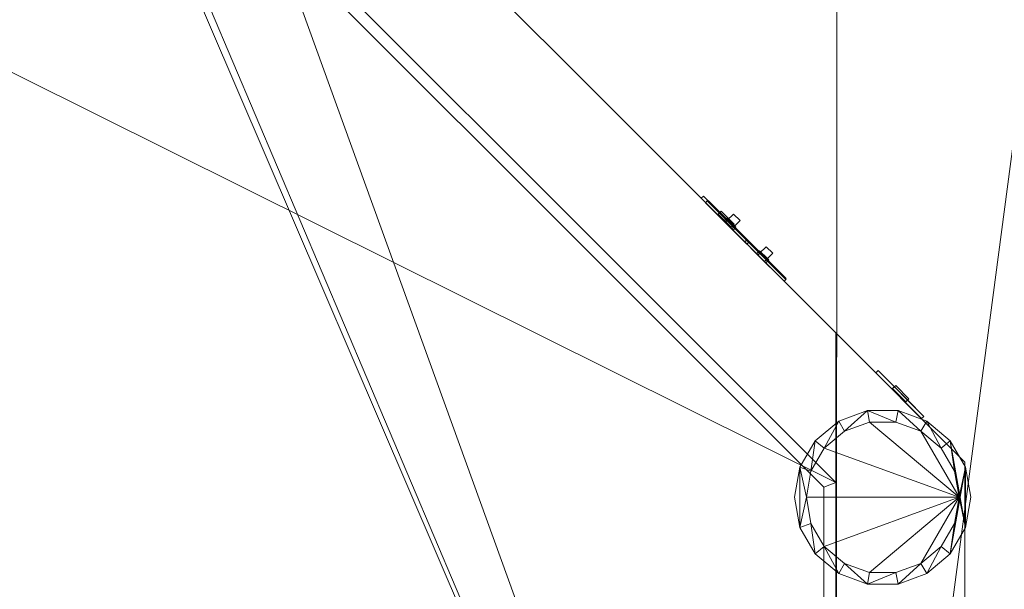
# Model space of a CAD drawing. Header units: inches. Extents: x -263 to 528, y -1 to 602.
# Tile 583 of 656: x 344 to 386, y 46 to 70. Entities that reach past the tile are written whole.
import ezdxf

# ---------------------------------------------------------------- set-up
doc = ezdxf.new("R2010")
doc.units = ezdxf.units.IN
doc.header["$MEASUREMENT"] = 0
for name, color, linetype in [('New_Twindo - Lighting', 7, 'Continuous'), ('Twindo - Backsplash', 7, 'Continuous'), ('Twindo - Electrical', 7, 'Continuous'), ('Twindo - Slabs', 7, 'Continuous'), ('Twindo - Walls', 7, 'Continuous')]:
    doc.layers.add(name, color=color, linetype=linetype)
doc.layers.add('New_Twindo - Lighting_Pen_No__10', color=1, linetype='Continuous', lineweight=18)

# ---------------------------------------------------------------- blocks, each defined once
blk = doc.blocks.new('Slab_D0BD3B49-249D-4DA8-80D4-D821BCE50D6B', base_point=(-249.5, 387))
at = {"layer": 'Twindo - Slabs', "lineweight": 0}
mesh = blk.add_polyface(dxfattribs=at)
corners = [(-192, 387), (-249.5, 387), (-249.5, 387, -6), (-192, 387, -6), (-89.75, 579.5), (-249.5, 579.5), (-192, 134.5), (-132, 134.5), (-132, 124.5), (10, 124.5), (10, 13.75), (161.5, 13.75), (161.5, 6.5), (252, 6.5), (252, 14), (415.5, 14), (415.5, 322.5), (222.5, 322.5), (222.5, 357.5), (-4, 357.5), (-4, 413), (101.5, 413), (101.5, 553.5), (-89.75, 553.5), (-249.5, 579.5, -6), (-192, 134.5, -6), (-89.75, 579.5, -6), (-89.75, 553.5, -6), (101.5, 553.5, -6), (101.5, 413, -6), (-4, 413, -6), (-4, 357.5, -6), (222.5, 357.5, -6), (222.5, 322.5, -6), (415.5, 322.5, -6), (415.5, 14, -6), (252, 14, -6), (252, 6.5, -6), (161.5, 6.5, -6), (161.5, 13.75, -6), (10, 13.75, -6), (10, 124.5, -6), (-132, 124.5, -6), (-132, 134.5, -6)]
mesh.append_faces([[corners[k] for k in face] for face in [(0, 1, 2, 3), (1, 5, 24, 2), (6, 0, 3, 25), (5, 4, 26, 24), (7, 6, 25, 43), (8, 7, 43, 42), (9, 8, 42, 41), (10, 9, 41, 40), (11, 10, 40, 39), (12, 11, 39, 38), (13, 12, 38, 37), (14, 13, 37, 36), (15, 14, 36, 35), (16, 15, 35, 34), (17, 16, 34, 33), (18, 17, 33, 32), (19, 18, 32, 31), (20, 19, 31, 30), (21, 20, 30, 29), (22, 21, 29, 28), (23, 22, 28, 27), (4, 23, 27, 26)]], dxfattribs={"color": 254})
mesh.append_faces([[corners[k] for k in face] for face in [(22, 20, 21), (16, 14, 15)]], dxfattribs={"vtx0": -1, "color": 254})
mesh.append_faces([[corners[k] for k in face] for face in [(28, 30, 27), (34, 36, 33)]], dxfattribs={"vtx0": -1, "vtx1": -1, "color": 254})
mesh.append_faces([[corners[k] for k in face] for face in [(4, 0, 7), (19, 23, 8), (19, 9, 11), (43, 3, 26), (42, 27, 31), (39, 41, 31)]], dxfattribs={"vtx0": -1, "vtx1": -1, "vtx2": -1, "color": 254})
mesh.append_faces([[corners[k] for k in face] for face in [(23, 7, 8), (19, 8, 9), (17, 11, 12), (17, 12, 13), (17, 13, 14), (3, 24, 26), (43, 26, 27), (39, 31, 32), (39, 32, 33)]], dxfattribs={"vtx0": -1, "vtx2": -1, "color": 254})
mesh.append_faces([[corners[k] for k in face] for face in [(29, 30, 28), (35, 36, 34)]], dxfattribs={"vtx1": -1, "color": 254})
mesh.append_faces([[corners[k] for k in face] for face in [(4, 5, 0), (23, 4, 7), (19, 20, 23), (22, 23, 20), (18, 19, 11), (17, 18, 11), (16, 17, 14), (42, 43, 27), (30, 31, 27), (41, 42, 31), (38, 39, 33), (37, 38, 33), (36, 37, 33)]], dxfattribs={"vtx1": -1, "vtx2": -1, "color": 254})
mesh.append_faces([[corners[k] for k in face] for face in [(5, 1, 0), (0, 6, 7), (9, 10, 11), (3, 2, 24), (43, 25, 3), (39, 40, 41)]], dxfattribs={"vtx2": -1, "color": 254})
blk = doc.blocks.new('Slab_C16FED3F-F51D-4887-95C2-45D370958F54', base_point=(-255.75, 595))
at = {"layer": 'Twindo - Slabs', "lineweight": 0}
mesh = blk.add_polyface(dxfattribs=at)
corners = [(95.5, 568, 128), (95.5, 570, 128), (-75.75, 570, 128), (-75.75, 595, 128), (-255.75, 595, 128), (-255.75, 379, 128), (-198, 379, 128), (-198, 134.5, 128), (-136, 134.5, 128), (-136, 110.5, 128), (6.5, 110.5, 128), (6.5, 6.5, 128), (315.5, 6.5, 128), (315.5, 8, 128), (378.5, 8, 128), (378.5, 6.5, 128), (523, 6.5, 128), (523, 132.25, 128), (421.5, 132.25, 128), (421.5, 333, 128), (239, 333, 128), (239, 391.501, 128), (240, 391.501, 128), (240, 457, 128), (237, 457, 128), (237, 568, 128), (201, 127.5, 128), (201, 128.125, 128), (244.5, 128.125, 128), (244.5, 127.5, 128), (244.5, 15, 128), (161.5, 15, 128), (161.5, 146.5, 128), (200.935, 146.5, 128), (200.997, 146.5, 128), (200.997, 128.5, 128), (95.5, 568, 101), (95.5, 570, 101), (-75.75, 570, 101), (-75.75, 595, 101), (-255.75, 595, 101), (-255.75, 379, 101), (-198, 379, 101), (-198, 134.5, 101), (-136, 134.5, 101), (-136, 110.5, 101), (6.5, 110.5, 101), (6.5, 6.5, 101), (315.5, 6.5, 101), (315.5, 8, 101), (378.5, 8, 101), (378.5, 6.5, 101), (523, 6.5, 101), (523, 132.25, 101), (421.5, 132.25, 101), (421.5, 333, 101), (239, 333, 101), (239, 391.501, 101), (240, 391.501, 101), (240, 457, 101), (237, 457, 101), (237, 568, 101), (201, 127.5, 120), (201, 128, 120), (201, 128.125, 120), (244.5, 128.125, 120), (244.5, 128, 120), (244.5, 127.5, 120), (244.5, 127.5, 101), (244.5, 15, 101), (161.5, 15, 101), (161.5, 146.5, 101), (200.935, 146.5, 101), (200.997, 146.5, 101), (200.997, 128.5, 114.5), (201, 127.5, 101)]
mesh.append_faces([[corners[k] for k in face] for face in [(36, 37, 1, 0), (37, 38, 2, 1), (38, 39, 3, 2), (39, 40, 4, 3), (40, 41, 5, 4), (41, 42, 6, 5), (42, 43, 7, 6), (43, 44, 8, 7), (44, 45, 9, 8), (45, 46, 10, 9), (46, 47, 11, 10), (47, 48, 12, 11), (48, 49, 13, 12), (49, 50, 14, 13), (50, 51, 15, 14), (51, 52, 16, 15), (52, 53, 17, 16), (53, 54, 18, 17), (54, 55, 19, 18), (55, 56, 20, 19), (56, 57, 21, 20), (57, 58, 22, 21), (58, 59, 23, 22), (59, 60, 24, 23), (60, 61, 25, 24), (61, 36, 0, 25), (28, 27, 64, 65), (69, 70, 31, 30), (70, 71, 32, 31), (33, 32, 71, 72), (33, 72, 73, 34), (34, 73, 74, 35), (62, 67, 66, 63), (65, 64, 63, 66), (67, 62, 75, 68), (72, 74, 73)]], dxfattribs={"color": 254})
mesh.append_faces([[corners[k] for k in face] for face in [(23, 21, 22), (27, 63, 64), (29, 66, 67), (29, 69, 30), (75, 74, 72), (52, 54, 53)]], dxfattribs={"vtx0": -1, "color": 254})
mesh.append_faces([[corners[k] for k in face] for face in [(16, 18, 15), (59, 57, 60)]], dxfattribs={"vtx0": -1, "vtx1": -1, "color": 254})
mesh.append_faces([[corners[k] for k in face] for face in [(3, 6, 8), (31, 0, 11), (0, 32, 34), (24, 34, 27), (20, 24, 27), (28, 30, 12), (20, 28, 13), (75, 26, 74), (44, 42, 39), (47, 36, 70), (75, 60, 56), (49, 68, 56)]], dxfattribs={"vtx0": -1, "vtx1": -1, "vtx2": -1, "color": 254})
mesh.append_faces([[corners[k] for k in face] for face in [(2, 8, 9), (2, 9, 10), (0, 10, 11), (20, 27, 28), (30, 11, 12), (28, 12, 13), (20, 13, 14), (18, 14, 15), (42, 40, 39), (44, 39, 38), (46, 38, 37), (46, 37, 36), (72, 36, 61), (75, 61, 60), (47, 70, 69), (49, 69, 68), (50, 56, 55), (50, 55, 54)]], dxfattribs={"vtx0": -1, "vtx2": -1, "color": 254})
mesh.append_faces([[corners[k] for k in face] for face in [(17, 18, 16), (58, 57, 59)]], dxfattribs={"vtx1": -1, "color": 254})
mesh.append_faces([[corners[k] for k in face] for face in [(3, 4, 6), (2, 3, 8), (1, 2, 10), (0, 1, 10), (31, 32, 0), (25, 0, 34), (24, 25, 34), (20, 21, 24), (23, 24, 21), (30, 31, 11), (19, 20, 14), (18, 19, 14), (45, 44, 38), (46, 45, 38), (47, 46, 36), (71, 70, 36), (72, 71, 36), (75, 72, 61), (57, 56, 60), (68, 75, 56), (48, 47, 69), (49, 48, 69), (50, 49, 56), (51, 50, 54), (52, 51, 54)]], dxfattribs={"vtx1": -1, "vtx2": -1, "color": 254})
mesh.append_faces([[corners[k] for k in face] for face in [(4, 5, 6), (6, 7, 8), (26, 35, 74), (42, 41, 40), (44, 43, 42)]], dxfattribs={"vtx2": -1, "color": 254})
mesh.append_faces([[corners[k] for k in face] for face in [(27, 26, 62, 63), (29, 28, 65, 66), (29, 67, 68, 69)]], dxfattribs={"vtx3": -1, "color": 254})
blk = doc.blocks.new('Wall_3ABEE3CC-92C6-4925-9D32-7E7273E64F52', base_point=(384, 6.5))
at = {"layer": 'Twindo - Walls', "lineweight": 0}
mesh = blk.add_polyface(dxfattribs=at)
corners = [(378.5, 57, 248), (378.5, 6.5, 248), (384, 6.5, 248), (384, 51.5, 248), (378.5, 57, 128), (378.5, 6.5, 128), (384, 6.5, 128), (384, 51.5, 128)]
mesh.append_faces([[corners[k] for k in face] for face in [(0, 1, 2, 3), (4, 5, 1, 0), (5, 6, 2, 1), (3, 2, 6, 7), (4, 0, 3, 7), (7, 6, 5, 4)]], dxfattribs={"color": 254})
blk = doc.blocks.new('Wall_42B95ACC-8B32-4413-95AD-B0A5DD076413', base_point=(384, 51.5))
at = {"layer": 'Twindo - Walls', "lineweight": 0}
mesh = blk.add_polyface(dxfattribs=at)
corners = [(353.5, 82, 248), (347.136, 82, 248), (378.5, 50.636, 248), (378.5, 57, 248), (353.5, 82, 128), (347.136, 82, 128), (378.5, 50.636, 128), (378.5, 57, 128)]
mesh.append_faces([[corners[k] for k in face] for face in [(0, 1, 2, 3), (1, 0, 4, 5), (1, 5, 6, 2), (7, 3, 2, 6), (4, 0, 3, 7), (5, 4, 7, 6)]], dxfattribs={"color": 254})
blk = doc.blocks.new('Slab_A3746481-2909-4108-A365-6002FE2AB3C6', base_point=(95.5, 568))
at = {"layer": 'Twindo - Slabs', "lineweight": 0}
mesh = blk.add_polyface(dxfattribs=at)
corners = [(95.5, 568, 254), (95.5, 568, 248), (95.5, 395.501, 248), (95.5, 395.501, 254), (237, 568, 254), (237, 568, 248), (237, 457, 248), (240, 457, 248), (240, 391.501, 248), (239, 391.501, 248), (239, 192.5, 248), (421.5, 192.5, 248), (421.5, 132.25, 248), (523, 132.25, 248), (523, 6.5, 248), (378.5, 6.5, 248), (378.5, 8, 248), (315.5, 8, 248), (315.5, 6.5, 248), (150.5, 6.5, 248), (150.5, 197, 248), (155, 197, 248), (155, 397.501, 248), (113, 397.501, 248), (113, 395.501, 248), (201, 383.001, 248), (170, 383.001, 248), (170, 205.5, 248), (201, 205.5, 248), (378.6, 174.5, 248), (261.6, 174.5, 248), (261.6, 108.5, 248), (342.106, 108.5, 248), (378.6, 144.994, 248), (113, 395.501, 254), (113, 397.501, 254), (155, 397.501, 254), (155, 197, 254), (150.5, 197, 254), (150.5, 6.5, 254), (315.5, 6.5, 254), (315.5, 8, 254), (378.5, 8, 254), (378.5, 6.5, 254), (523, 6.5, 254), (523, 132.25, 254), (421.5, 132.25, 254), (421.5, 192.5, 254), (239, 192.5, 254), (239, 391.501, 254), (240, 391.501, 254), (240, 457, 254), (237, 457, 254), (170, 205.5, 254), (170, 383.001, 254), (201, 383.001, 254), (201, 205.5, 254), (261.6, 108.5, 254), (261.6, 174.5, 254), (378.6, 174.5, 254), (378.6, 144.994, 254), (342.106, 108.5, 254)]
mesh.append_faces([[corners[k] for k in face] for face in [(0, 1, 2, 3), (4, 5, 1, 0), (3, 2, 24, 34), (52, 6, 5, 4), (51, 7, 6, 52), (50, 8, 7, 51), (49, 9, 8, 50), (48, 10, 9, 49), (47, 11, 10, 48), (46, 12, 11, 47), (45, 13, 12, 46), (44, 14, 13, 45), (43, 15, 14, 44), (42, 16, 15, 43), (41, 17, 16, 42), (40, 18, 17, 41), (39, 19, 18, 40), (38, 20, 19, 39), (37, 21, 20, 38), (36, 22, 21, 37), (35, 23, 22, 36), (34, 24, 23, 35), (54, 26, 25, 55), (53, 27, 26, 54), (56, 28, 27, 53), (55, 25, 28, 56), (58, 30, 29, 59), (57, 31, 30, 58), (61, 32, 31, 57), (60, 33, 32, 61), (59, 29, 33, 60)]], dxfattribs={"color": 254})
mesh.append_faces([[corners[k] for k in face] for face in [(14, 12, 13), (51, 49, 50)]], dxfattribs={"vtx0": -1, "color": 254})
mesh.append_faces([[corners[k] for k in face] for face in [(7, 9, 6), (44, 46, 43)]], dxfattribs={"vtx0": -1, "vtx1": -1, "color": 254})
mesh.append_faces([[corners[k] for k in face] for face in [(19, 21, 27), (26, 22, 1), (28, 6, 10), (19, 28, 10), (19, 10, 31), (15, 33, 12), (0, 36, 54), (53, 37, 39), (48, 52, 56), (48, 56, 39), (57, 48, 39), (46, 60, 43)]], dxfattribs={"vtx0": -1, "vtx1": -1, "vtx2": -1, "color": 254})
mesh.append_faces([[corners[k] for k in face] for face in [(23, 2, 1), (26, 21, 22), (19, 27, 28), (25, 1, 5), (28, 5, 6), (17, 31, 32), (16, 32, 33), (29, 10, 11), (33, 11, 12), (0, 34, 35), (0, 35, 36), (53, 36, 37), (0, 54, 55), (52, 55, 56), (57, 39, 40), (57, 40, 41), (61, 41, 42), (48, 58, 59), (60, 42, 43), (46, 59, 60)]], dxfattribs={"vtx0": -1, "vtx2": -1, "color": 254})
mesh.append_faces([[corners[k] for k in face] for face in [(8, 9, 7), (45, 46, 44)]], dxfattribs={"vtx1": -1, "color": 254})
mesh.append_faces([[corners[k] for k in face] for face in [(22, 23, 1), (26, 27, 21), (25, 26, 1), (28, 25, 5), (9, 10, 6), (30, 31, 10), (18, 19, 31), (17, 18, 31), (16, 17, 32), (15, 16, 33), (29, 30, 10), (33, 29, 11), (14, 15, 12), (53, 54, 36), (56, 53, 39), (4, 0, 55), (52, 4, 55), (48, 49, 52), (51, 52, 49), (57, 58, 48), (61, 57, 41), (60, 61, 42), (47, 48, 59), (46, 47, 59)]], dxfattribs={"vtx1": -1, "vtx2": -1, "color": 254})
mesh.append_faces([[corners[k] for k in face] for face in [(23, 24, 2), (19, 20, 21), (0, 3, 34), (37, 38, 39)]], dxfattribs={"vtx2": -1, "color": 254})
blk = doc.blocks.new('Slab_7F2E1755-9864-4072-BE4F-E180887B5D75', base_point=(315.5, 8))
at = {"layer": 'Twindo - Slabs', "lineweight": 0}
mesh = blk.add_polyface(dxfattribs=at)
corners = [(315.5, 8, 248), (315.5, 8, 234.5), (378.5, 8, 234.5), (378.5, 8, 248), (315.5, 82, 248), (315.5, 82, 234.5), (347.136, 82, 234.5), (378.5, 50.636, 234.5), (378.5, 50.636, 248), (347.136, 82, 248)]
mesh.append_faces([[corners[k] for k in face] for face in [(0, 1, 2, 3), (4, 5, 1, 0), (3, 2, 7, 8), (9, 6, 5, 4), (8, 7, 6, 9)]], dxfattribs={"color": 254})
mesh.append_faces([[corners[k] for k in face] for face in [(2, 6, 7), (4, 8, 9)]], dxfattribs={"vtx0": -1, "color": 254})
mesh.append_faces([[corners[k] for k in face] for face in [(2, 1, 5, 6), (4, 0, 3, 8)]], dxfattribs={"vtx3": -1, "color": 254})
blk = doc.blocks.new('Beam Segment_20EE8C48-FB7B-48BC-A52C-6420090F437E')
at = {"layer": 'Twindo - Backsplash', "lineweight": 0}
mesh = blk.add_polyface(dxfattribs=at)
corners = [(378.5, 8, 128), (378, 8.5, 128), (378, 50.429, 128), (378.5, 50.636, 128), (378.5, 8, 172), (378, 8.5, 172), (378, 50.429, 172), (378.5, 50.636, 172)]
mesh.append_faces([[corners[k] for k in face] for face in [(0, 1, 2, 3), (4, 5, 1, 0), (1, 5, 6, 2), (7, 3, 2, 6), (4, 0, 3, 7), (5, 4, 7, 6)]], dxfattribs={"color": 7})
blk = doc.blocks.new('Beam Segment_BF605EE9-63E3-4920-8733-6DF6A8E202E3')
at = {"layer": 'Twindo - Backsplash', "lineweight": 0}
mesh = blk.add_polyface(dxfattribs=at)
corners = [(378.5, 50.636, 128), (378, 50.429, 128), (346.929, 81.5, 128), (347.136, 82, 128), (378.5, 50.636, 172), (378, 50.429, 172), (346.929, 81.5, 172), (347.136, 82, 172)]
mesh.append_faces([[corners[k] for k in face] for face in [(0, 1, 2, 3), (4, 5, 1, 0), (1, 5, 6, 2), (7, 3, 2, 6), (4, 0, 3, 7), (5, 4, 7, 6)]], dxfattribs={"color": 7})
blk = doc.blocks.new('Object_0F82928D-F0A3-43B2-850D-232745074511')
at = {"layer": 'Twindo - Electrical', "lineweight": 0}
mesh = blk.add_polyface(dxfattribs=at)
corners = [(374.703, 60.943, 175.362), (373.033, 62.614, 175.362), (372.96, 62.54, 175.362), (374.63, 60.87, 175.362), (374.63, 60.87, 170.638), (374.703, 60.943, 170.638), (374.709, 60.95, 170.639), (374.72, 60.96, 170.648), (374.726, 60.967, 170.663), (374.727, 60.968, 170.672), (374.727, 60.968, 175.328), (374.726, 60.967, 175.337), (374.72, 60.96, 175.352), (374.709, 60.95, 175.361), (372.96, 62.54, 170.638), (374.129, 61.371, 172.331), (373.739, 61.761, 172.331), (373.739, 61.761, 173.669), (374.129, 61.371, 173.669), (373.033, 62.614, 170.638), (373.04, 62.619, 175.361), (373.057, 62.624, 175.352), (373.074, 62.619, 175.337), (373.081, 62.614, 175.328), (373.081, 62.614, 170.672), (373.836, 61.858, 173.669), (373.836, 61.858, 172.331), (374.226, 61.469, 172.331), (374.226, 61.469, 173.669), (373.074, 62.619, 170.663), (373.057, 62.624, 170.648), (373.04, 62.619, 170.639)]
mesh.append_faces([[corners[k] for k in face] for face in [(0, 1, 2, 3), (19, 14, 2, 1), (13, 20, 1, 0), (12, 21, 20, 13), (11, 22, 21, 12), (10, 23, 22, 11), (8, 29, 24, 9), (7, 30, 29, 8), (6, 31, 30, 7), (5, 19, 31, 6), (4, 14, 19, 5), (15, 18, 28, 27), (18, 17, 25, 28), (17, 16, 26, 25), (16, 15, 27, 26), (31, 19, 1, 20), (30, 31, 20, 21), (29, 30, 21, 22), (24, 29, 22, 23)]], dxfattribs={"color": 7})
mesh.append_faces([[corners[k] for k in face] for face in [(4, 13, 0, 3)]], dxfattribs={"vtx0": -1, "color": 7})
mesh.append_faces([[corners[k] for k in face] for face in [(4, 15, 14), (14, 16, 2), (24, 26, 9), (9, 27, 10)]], dxfattribs={"vtx0": -1, "vtx1": -1, "color": 7})
mesh.append_faces([[corners[k] for k in face] for face in [(17, 3, 2), (3, 18, 15), (14, 15, 16), (28, 23, 10), (23, 25, 26), (9, 26, 27)]], dxfattribs={"vtx0": -1, "vtx2": -1, "color": 7})
mesh.append_faces([[corners[k] for k in face] for face in [(4, 7, 8, 9), (4, 9, 10, 11), (4, 11, 12, 13)]], dxfattribs={"vtx0": -1, "vtx3": -1, "color": 7})
mesh.append_faces([[corners[k] for k in face] for face in [(17, 18, 3), (16, 17, 2), (4, 3, 15), (28, 25, 23), (27, 28, 10), (24, 23, 26)]], dxfattribs={"vtx1": -1, "vtx2": -1, "color": 7})
mesh.append_faces([[corners[k] for k in face] for face in [(4, 5, 6, 7)]], dxfattribs={"vtx3": -1, "color": 7})
mesh = blk.add_polyface(dxfattribs=at)
corners = [(373.795, 61.705, 172.409), (374.073, 61.427, 172.409), (374.073, 61.427, 173.591), (373.795, 61.705, 173.591), (374.146, 61.5, 173.591), (373.868, 61.778, 173.591), (374.146, 61.5, 173.472), (373.868, 61.778, 173.472), (374.425, 61.778, 173.472), (374.146, 62.057, 173.472), (374.425, 61.778, 173.157), (374.146, 62.057, 173.157), (374.146, 61.5, 173.157), (373.868, 61.778, 173.157), (374.146, 61.5, 172.409), (373.868, 61.778, 172.409), (373.739, 61.761, 172.331), (373.864, 61.886, 172.331), (374.254, 61.497, 172.331), (374.129, 61.371, 172.331), (374.254, 61.497, 173.669), (374.129, 61.371, 173.669), (373.864, 61.886, 173.669), (373.739, 61.761, 173.669), (373.795, 61.705, 172.409), (373.92, 61.831, 172.409), (373.92, 61.831, 173.591), (373.795, 61.705, 173.591), (374.198, 61.552, 173.591), (374.073, 61.427, 173.591), (374.198, 61.552, 172.409), (374.073, 61.427, 172.409)]
mesh.append_faces([[corners[k] for k in face] for face in [(0, 1, 2, 3), (3, 2, 4, 5), (5, 4, 6, 7), (7, 6, 8, 9), (9, 8, 10, 11), (11, 10, 12, 13), (13, 12, 14, 15), (15, 14, 1, 0), (16, 17, 18, 19), (19, 18, 20, 21), (21, 20, 22, 23), (23, 22, 17, 16), (24, 25, 26, 27), (27, 26, 28, 29), (29, 28, 30, 31), (31, 30, 25, 24)]], dxfattribs={"color": 7})
mesh.append_faces([[corners[k] for k in face] for face in [(0, 13, 15)]], dxfattribs={"vtx0": -1, "color": 7})
mesh.append_faces([[corners[k] for k in face] for face in [(1, 12, 2), (19, 31, 16), (16, 24, 23), (17, 25, 18), (18, 30, 20)]], dxfattribs={"vtx0": -1, "vtx1": -1, "color": 7})
mesh.append_faces([[corners[k] for k in face] for face in [(3, 7, 13), (12, 6, 2)]], dxfattribs={"vtx0": -1, "vtx1": -1, "vtx2": -1, "color": 7})
mesh.append_faces([[corners[k] for k in face] for face in [(7, 11, 13), (27, 21, 23), (21, 29, 31), (16, 31, 24), (28, 22, 20), (22, 26, 25), (18, 25, 30)]], dxfattribs={"vtx0": -1, "vtx2": -1, "color": 7})
mesh.append_faces([[corners[k] for k in face] for face in [(14, 12, 1)]], dxfattribs={"vtx1": -1, "color": 7})
mesh.append_faces([[corners[k] for k in face] for face in [(0, 3, 13), (12, 10, 6), (27, 29, 21), (24, 27, 23), (19, 21, 31), (28, 26, 22), (30, 28, 20), (17, 22, 25)]], dxfattribs={"vtx1": -1, "vtx2": -1, "color": 7})
mesh.append_faces([[corners[k] for k in face] for face in [(3, 5, 7), (7, 9, 11), (6, 4, 2), (10, 8, 6)]], dxfattribs={"vtx2": -1, "color": 7})
mesh = blk.add_polyface(dxfattribs=at)
corners = [(374.63, 60.87, 170.638), (376.3, 59.2, 170.638), (376.3, 59.2, 175.362), (374.63, 60.87, 175.362), (375.521, 59.979, 172.331), (375.131, 60.369, 172.331), (375.131, 60.369, 173.669), (375.521, 59.979, 173.669), (374.703, 60.943, 175.362), (374.709, 60.95, 175.361), (374.72, 60.96, 175.352), (374.726, 60.967, 175.337), (374.727, 60.968, 175.328), (374.727, 60.968, 170.672), (374.726, 60.967, 170.663), (374.72, 60.96, 170.648), (374.709, 60.95, 170.639), (374.703, 60.943, 170.638), (376.373, 59.273, 175.362), (376.373, 59.273, 170.638), (375.618, 60.077, 173.669), (375.618, 60.077, 172.331), (375.228, 60.466, 173.669), (375.228, 60.466, 172.331), (376.379, 59.28, 170.639), (376.383, 59.297, 170.648), (376.379, 59.314, 170.663), (376.373, 59.322, 170.672), (376.373, 59.322, 175.328), (376.379, 59.314, 175.337), (376.383, 59.297, 175.352), (376.379, 59.28, 175.361)]
mesh.append_faces([[corners[k] for k in face] for face in [(3, 2, 18, 8), (18, 2, 1, 19), (17, 19, 1, 0), (4, 7, 20, 21), (7, 6, 22, 20), (6, 5, 23, 22), (5, 4, 21, 23), (16, 24, 19, 17), (15, 25, 24, 16), (14, 26, 25, 15), (13, 27, 26, 14), (11, 29, 28, 12), (10, 30, 29, 11), (9, 31, 30, 10), (8, 18, 31, 9), (31, 18, 19, 24), (30, 31, 24, 25), (29, 30, 25, 26), (28, 29, 26, 27)]], dxfattribs={"color": 7})
mesh.append_faces([[corners[k] for k in face] for face in [(8, 17, 0, 3)]], dxfattribs={"vtx0": -1, "color": 7})
mesh.append_faces([[corners[k] for k in face] for face in [(1, 4, 0), (0, 5, 3), (13, 23, 27), (27, 21, 28)]], dxfattribs={"vtx0": -1, "vtx1": -1, "color": 7})
mesh.append_faces([[corners[k] for k in face] for face in [(6, 2, 3), (2, 7, 4), (0, 4, 5), (20, 12, 28), (12, 22, 23), (27, 23, 21)]], dxfattribs={"vtx0": -1, "vtx2": -1, "color": 7})
mesh.append_faces([[corners[k] for k in face] for face in [(8, 11, 12, 13), (8, 13, 14, 15), (8, 15, 16, 17)]], dxfattribs={"vtx0": -1, "vtx3": -1, "color": 7})
mesh.append_faces([[corners[k] for k in face] for face in [(6, 7, 2), (5, 6, 3), (1, 2, 4), (20, 22, 12), (21, 20, 28), (13, 12, 23)]], dxfattribs={"vtx1": -1, "vtx2": -1, "color": 7})
mesh.append_faces([[corners[k] for k in face] for face in [(8, 9, 10, 11)]], dxfattribs={"vtx3": -1, "color": 7})
mesh = blk.add_polyface(dxfattribs=at)
corners = [(375.187, 60.313, 172.409), (375.465, 60.035, 172.409), (375.465, 60.035, 173.591), (375.187, 60.313, 173.591), (375.538, 60.108, 173.591), (375.26, 60.386, 173.591), (375.538, 60.108, 173.472), (375.26, 60.386, 173.472), (375.816, 60.386, 173.472), (375.538, 60.665, 173.472), (375.816, 60.386, 173.157), (375.538, 60.665, 173.157), (375.538, 60.108, 173.157), (375.26, 60.386, 173.157), (375.538, 60.108, 172.409), (375.26, 60.386, 172.409), (375.131, 60.369, 172.331), (375.256, 60.494, 172.331), (375.646, 60.105, 172.331), (375.521, 59.979, 172.331), (375.646, 60.105, 173.669), (375.521, 59.979, 173.669), (375.256, 60.494, 173.669), (375.131, 60.369, 173.669), (375.187, 60.313, 172.409), (375.312, 60.439, 172.409), (375.312, 60.439, 173.591), (375.187, 60.313, 173.591), (375.59, 60.16, 173.591), (375.465, 60.035, 173.591), (375.59, 60.16, 172.409), (375.465, 60.035, 172.409)]
mesh.append_faces([[corners[k] for k in face] for face in [(0, 1, 2, 3), (3, 2, 4, 5), (5, 4, 6, 7), (7, 6, 8, 9), (9, 8, 10, 11), (11, 10, 12, 13), (13, 12, 14, 15), (15, 14, 1, 0), (16, 17, 18, 19), (19, 18, 20, 21), (21, 20, 22, 23), (23, 22, 17, 16), (24, 25, 26, 27), (27, 26, 28, 29), (29, 28, 30, 31), (31, 30, 25, 24)]], dxfattribs={"color": 7})
mesh.append_faces([[corners[k] for k in face] for face in [(0, 13, 15)]], dxfattribs={"vtx0": -1, "color": 7})
mesh.append_faces([[corners[k] for k in face] for face in [(1, 12, 2), (19, 31, 16), (16, 24, 23), (17, 25, 18), (18, 30, 20)]], dxfattribs={"vtx0": -1, "vtx1": -1, "color": 7})
mesh.append_faces([[corners[k] for k in face] for face in [(3, 7, 13), (12, 6, 2)]], dxfattribs={"vtx0": -1, "vtx1": -1, "vtx2": -1, "color": 7})
mesh.append_faces([[corners[k] for k in face] for face in [(7, 11, 13), (27, 21, 23), (21, 29, 31), (16, 31, 24), (28, 22, 20), (22, 26, 25), (18, 25, 30)]], dxfattribs={"vtx0": -1, "vtx2": -1, "color": 7})
mesh.append_faces([[corners[k] for k in face] for face in [(14, 12, 1)]], dxfattribs={"vtx1": -1, "color": 7})
mesh.append_faces([[corners[k] for k in face] for face in [(0, 3, 13), (12, 10, 6), (27, 29, 21), (24, 27, 23), (19, 21, 31), (28, 26, 22), (30, 28, 20), (17, 22, 25)]], dxfattribs={"vtx1": -1, "vtx2": -1, "color": 7})
mesh.append_faces([[corners[k] for k in face] for face in [(3, 5, 7), (7, 9, 11), (6, 4, 2), (10, 8, 6)]], dxfattribs={"vtx2": -1, "color": 7})
blk = doc.blocks.new('Object_695A7E6E-54F4-4ACD-BEA6-76B96C68E07E')
at = {"layer": 'Twindo - Electrical', "lineweight": 0}
mesh = blk.add_polyface(dxfattribs=at)
corners = [(380.299, 55.396, 170.638), (380.299, 55.396, 175.362), (382.248, 53.447, 175.362), (382.248, 53.447, 170.638), (381.552, 54.143, 172.528), (381.552, 54.143, 173.472), (380.995, 54.7, 173.472), (380.995, 54.7, 172.528), (380.202, 55.298, 175.362), (380.202, 55.298, 170.638), (382.15, 53.35, 175.362), (382.15, 53.35, 170.638), (381.479, 54.07, 172.528), (381.479, 54.07, 173.472), (380.922, 54.627, 173.472), (380.922, 54.627, 172.528)]
mesh.append_faces([[corners[k] for k in face] for face in [(8, 1, 0, 9), (10, 2, 1, 8), (11, 3, 2, 10), (9, 0, 3, 11), (5, 4, 12, 13), (6, 5, 13, 14), (7, 6, 14, 15), (4, 7, 15, 12), (10, 8, 9, 11), (14, 13, 12, 15)]], dxfattribs={"color": 7})
mesh.append_faces([[corners[k] for k in face] for face in [(0, 7, 3), (3, 4, 2)]], dxfattribs={"vtx0": -1, "vtx1": -1, "color": 7})
mesh.append_faces([[corners[k] for k in face] for face in [(5, 1, 2), (1, 6, 7), (3, 7, 4)]], dxfattribs={"vtx0": -1, "vtx2": -1, "color": 7})
mesh.append_faces([[corners[k] for k in face] for face in [(5, 6, 1), (4, 5, 2), (0, 1, 7)]], dxfattribs={"vtx1": -1, "vtx2": -1, "color": 7})
mesh = blk.add_polyface(dxfattribs=at)
corners = [(380.922, 54.627, 172.528), (380.922, 54.627, 173.472), (381.051, 54.755, 173.472), (381.051, 54.755, 172.528), (381.479, 54.07, 173.472), (381.608, 54.199, 173.472), (381.479, 54.07, 172.528), (381.608, 54.199, 172.528)]
mesh.append_faces([[corners[k] for k in face] for face in [(0, 1, 2, 3), (1, 4, 5, 2), (4, 6, 7, 5), (6, 0, 3, 7), (0, 6, 4, 1), (3, 2, 5, 7)]], dxfattribs={"color": 7})
blk = doc.blocks.new('Object_C0844019-EBF6-4E5C-B75D-B8AA7FE0D661')
at = {"layer": 'Twindo - Electrical', "lineweight": 0}
mesh = blk.add_polyface(dxfattribs=at)
corners = [(372.869, 62.826, 184.638), (372.869, 62.826, 189.362), (374.818, 60.877, 189.362), (374.818, 60.877, 184.638), (374.122, 61.573, 186.528), (374.122, 61.573, 187.472), (373.565, 62.13, 187.472), (373.565, 62.13, 186.528), (372.772, 62.728, 189.362), (372.772, 62.728, 184.638), (374.72, 60.78, 189.362), (374.72, 60.78, 184.638), (374.049, 61.5, 186.528), (374.049, 61.5, 187.472), (373.492, 62.057, 187.472), (373.492, 62.057, 186.528)]
mesh.append_faces([[corners[k] for k in face] for face in [(8, 1, 0, 9), (10, 2, 1, 8), (11, 3, 2, 10), (9, 0, 3, 11), (5, 4, 12, 13), (6, 5, 13, 14), (7, 6, 14, 15), (4, 7, 15, 12), (10, 8, 9, 11), (14, 13, 12, 15)]], dxfattribs={"color": 7})
mesh.append_faces([[corners[k] for k in face] for face in [(0, 7, 3), (3, 4, 2)]], dxfattribs={"vtx0": -1, "vtx1": -1, "color": 7})
mesh.append_faces([[corners[k] for k in face] for face in [(5, 1, 2), (1, 6, 7), (3, 7, 4)]], dxfattribs={"vtx0": -1, "vtx2": -1, "color": 7})
mesh.append_faces([[corners[k] for k in face] for face in [(5, 6, 1), (4, 5, 2), (0, 1, 7)]], dxfattribs={"vtx1": -1, "vtx2": -1, "color": 7})
mesh = blk.add_polyface(dxfattribs=at)
corners = [(373.492, 62.057, 186.528), (373.492, 62.057, 187.472), (373.621, 62.186, 187.472), (373.621, 62.186, 186.528), (374.049, 61.5, 187.472), (374.177, 61.629, 187.472), (374.049, 61.5, 186.528), (374.177, 61.629, 186.528)]
mesh.append_faces([[corners[k] for k in face] for face in [(0, 1, 2, 3), (1, 4, 5, 2), (4, 6, 7, 5), (6, 0, 3, 7), (0, 6, 4, 1), (3, 2, 5, 7)]], dxfattribs={"color": 7})
blk = doc.blocks.new('Lamp_F681D18B-02BB-467E-A4FD-EB2FAF2E1A85')
at = {"layer": 'New_Twindo - Lighting', "lineweight": 0}
mesh = blk.add_polyface(dxfattribs=at)
corners = [(384.25, 50, 100.5), (384.024, 51.283, 100.5), (384.024, 51.283, 101), (384.25, 50, 101), (383.373, 52.41, 100.5), (383.373, 52.41, 101), (382.375, 53.248, 100.5), (382.375, 53.248, 101), (381.151, 53.693, 100.5), (381.151, 53.693, 101), (379.849, 53.693, 100.5), (379.849, 53.693, 101), (378.625, 53.248, 100.5), (378.625, 53.248, 101), (377.627, 52.41, 100.5), (377.627, 52.41, 101), (376.976, 51.283, 100.5), (376.976, 51.283, 101), (376.75, 50, 100.5), (376.75, 50, 101), (376.976, 48.717, 100.5), (376.976, 48.717, 101), (377.627, 47.59, 100.5), (377.627, 47.59, 101), (378.625, 46.752, 100.5), (378.625, 46.752, 101), (379.849, 46.307, 100.5), (379.849, 46.307, 101), (381.151, 46.307, 100.5), (381.151, 46.307, 101), (382.375, 46.752, 100.5), (382.375, 46.752, 101), (383.373, 47.59, 100.5), (383.373, 47.59, 101), (384.024, 48.717, 100.5), (384.024, 48.717, 101), (383.75, 50, 100.5), (383.554, 48.888, 100.5), (383.554, 48.888, 101), (383.75, 50, 101), (382.99, 47.911, 100.5), (382.99, 47.911, 101), (382.125, 47.185, 100.5), (382.125, 47.185, 101), (381.064, 46.799, 100.5), (381.064, 46.799, 101), (379.936, 46.799, 100.5), (379.936, 46.799, 101), (378.875, 47.185, 100.5), (378.875, 47.185, 101), (378.01, 47.911, 100.5), (378.01, 47.911, 101), (377.446, 48.888, 100.5), (377.446, 48.888, 101), (377.25, 50, 100.5), (377.25, 50, 101), (377.446, 51.112, 100.5), (377.446, 51.112, 101), (378.01, 52.089, 100.5), (378.01, 52.089, 101), (378.875, 52.815, 100.5), (378.875, 52.815, 101), (379.936, 53.201, 100.5), (379.936, 53.201, 101), (381.064, 53.201, 100.5), (381.064, 53.201, 101), (382.125, 52.815, 100.5), (382.125, 52.815, 101), (382.99, 52.089, 100.5), (382.99, 52.089, 101), (383.554, 51.112, 100.5), (383.554, 51.112, 101)]
mesh.append_faces([[corners[k] for k in face] for face in [(0, 1, 2, 3), (1, 4, 5, 2), (4, 6, 7, 5), (6, 8, 9, 7), (8, 10, 11, 9), (10, 12, 13, 11), (12, 14, 15, 13), (14, 16, 17, 15), (16, 18, 19, 17), (18, 20, 21, 19), (20, 22, 23, 21), (22, 24, 25, 23), (24, 26, 27, 25), (26, 28, 29, 27), (28, 30, 31, 29), (30, 32, 33, 31), (32, 34, 35, 33), (34, 0, 3, 35), (36, 37, 38, 39), (37, 40, 41, 38), (40, 42, 43, 41), (42, 44, 45, 43), (44, 46, 47, 45), (46, 48, 49, 47), (48, 50, 51, 49), (50, 52, 53, 51), (52, 54, 55, 53), (54, 56, 57, 55), (56, 58, 59, 57), (58, 60, 61, 59), (60, 62, 63, 61), (62, 64, 65, 63), (64, 66, 67, 65), (66, 68, 69, 67), (68, 70, 71, 69), (70, 36, 39, 71)]], dxfattribs={"color": 9})
mesh.append_faces([[corners[k] for k in face] for face in [(20, 16, 54), (34, 36, 4), (17, 21, 55), (2, 39, 33)]], dxfattribs={"vtx0": -1, "vtx1": -1, "vtx2": -1, "color": 9})
mesh.append_faces([[corners[k] for k in face] for face in [(20, 54, 52), (56, 16, 14), (22, 52, 50), (58, 14, 12), (24, 50, 48), (60, 12, 10), (26, 48, 46), (26, 46, 44), (64, 10, 8), (28, 44, 42), (66, 8, 6), (30, 42, 40), (68, 6, 4), (32, 40, 37), (32, 37, 36), (34, 4, 1), (17, 55, 57), (53, 21, 23), (15, 57, 59), (51, 23, 25), (13, 59, 61), (49, 25, 27), (11, 61, 63), (11, 63, 65), (45, 27, 29), (9, 65, 67), (43, 29, 31), (7, 67, 69), (41, 31, 33), (5, 69, 71), (5, 71, 39), (2, 33, 35)]], dxfattribs={"vtx0": -1, "vtx2": -1, "color": 9})
mesh.append_faces([[corners[k] for k in face] for face in [(0, 34, 1), (3, 2, 35)]], dxfattribs={"vtx1": -1, "color": 9})
mesh.append_faces([[corners[k] for k in face] for face in [(56, 54, 16), (22, 20, 52), (58, 56, 14), (24, 22, 50), (60, 58, 12), (26, 24, 48), (62, 60, 10), (64, 62, 10), (28, 26, 44), (66, 64, 8), (30, 28, 42), (68, 66, 6), (32, 30, 40), (70, 68, 4), (36, 70, 4), (34, 32, 36), (53, 55, 21), (15, 17, 57), (51, 53, 23), (13, 15, 59), (49, 51, 25), (11, 13, 61), (47, 49, 27), (45, 47, 27), (9, 11, 65), (43, 45, 29), (7, 9, 67), (41, 43, 31), (5, 7, 69), (38, 41, 33), (39, 38, 33), (2, 5, 39)]], dxfattribs={"vtx1": -1, "vtx2": -1, "color": 9})
mesh.append_faces([[corners[k] for k in face] for face in [(20, 18, 16), (17, 19, 21)]], dxfattribs={"vtx2": -1, "color": 9})
mesh = blk.add_polyface(dxfattribs=at)
corners = [(383.75, 50, 100.554), (383.554, 48.888, 100.554), (382.99, 47.911, 100.554), (382.125, 47.185, 100.554), (381.064, 46.799, 100.554), (379.936, 46.799, 100.554), (378.875, 47.185, 100.554), (378.01, 47.911, 100.554), (377.446, 48.888, 100.554), (377.25, 50, 100.554), (377.446, 51.112, 100.554), (378.01, 52.089, 100.554), (378.875, 52.815, 100.554), (379.936, 53.201, 100.554), (381.064, 53.201, 100.554), (382.125, 52.815, 100.554), (382.99, 52.089, 100.554), (383.554, 51.112, 100.554)]
mesh.append_faces([[corners[k] for k in face] for face in [(0, 15, 16, 17)]], dxfattribs={"vtx0": -1, "color": 7})
mesh.append_faces([[corners[k] for k in face] for face in [(0, 3, 4, 5), (0, 5, 6, 7), (0, 7, 8, 9), (0, 9, 10, 11), (0, 11, 12, 13), (0, 13, 14, 15)]], dxfattribs={"vtx0": -1, "vtx3": -1, "color": 7})
mesh.append_faces([[corners[k] for k in face] for face in [(0, 1, 2, 3)]], dxfattribs={"vtx3": -1, "color": 7})

msp = doc.modelspace()

# ---------------------------------------------------------------- block references
at = {"layer": 'New_Twindo - Lighting_Pen_No__10', "color": 1, "linetype": 'Continuous', "lineweight": 18}
msp.add_blockref('Lamp_F681D18B-02BB-467E-A4FD-EB2FAF2E1A85', (0, 0), dxfattribs=at)
at = {"layer": 'Twindo - Backsplash', "linetype": 'Continuous', "lineweight": 0}
for name in ['Beam Segment_BF605EE9-63E3-4920-8733-6DF6A8E202E3', 'Beam Segment_20EE8C48-FB7B-48BC-A52C-6420090F437E']:
    msp.add_blockref(name, (0, 0), dxfattribs=at)
at = {"layer": 'Twindo - Electrical', "color": 36, "linetype": 'Continuous', "lineweight": 18, "true_color": 0x783c00}
for name in ['Object_C0844019-EBF6-4E5C-B75D-B8AA7FE0D661', 'Object_0F82928D-F0A3-43B2-850D-232745074511', 'Object_695A7E6E-54F4-4ACD-BEA6-76B96C68E07E']:
    msp.add_blockref(name, (0, 0), dxfattribs=at)
at = {"layer": 'Twindo - Slabs', "color": 251, "linetype": 'Continuous', "lineweight": 18, "true_color": 0x4a4a4a}
for name, p in [('Slab_C16FED3F-F51D-4887-95C2-45D370958F54', (-255.75, 595)), ('Slab_D0BD3B49-249D-4DA8-80D4-D821BCE50D6B', (-249.5, 387)), ('Slab_A3746481-2909-4108-A365-6002FE2AB3C6', (95.5, 568)), ('Slab_7F2E1755-9864-4072-BE4F-E180887B5D75', (315.5, 8))]:
    msp.add_blockref(name, p, dxfattribs=at)
at = {"layer": 'Twindo - Walls', "color": 7, "lineweight": 35}
for name, p in [('Wall_42B95ACC-8B32-4413-95AD-B0A5DD076413', (384, 51.5)), ('Wall_3ABEE3CC-92C6-4925-9D32-7E7273E64F52', (384, 6.5))]:
    msp.add_blockref(name, p, dxfattribs=at)

doc.saveas('drawing.dxf')
